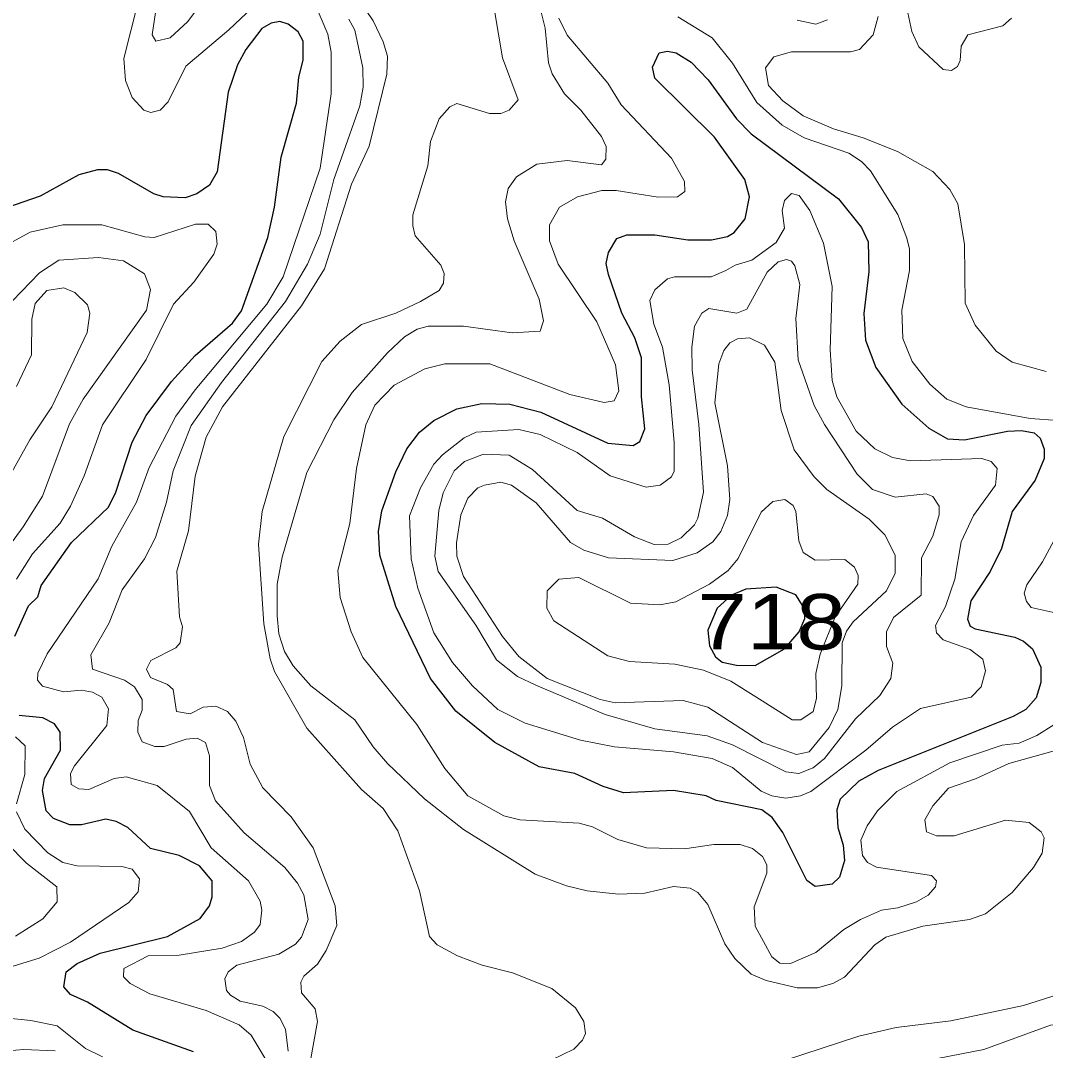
# Model space of a CAD drawing. Extents: x 577 to 602.9, y 7483.8 to 7511.6.
# Drawn here: x 578.057 to 579.535, y 7489.775 to 7491.26 of the extents above; entities that cross this region are included whole.
import ezdxf
from ezdxf.enums import TextEntityAlignment as Align

# ---------------------------------------------------------------- set-up
doc = ezdxf.new("R2010")
doc.units = 0
doc.header["$LTSCALE"] = 0.032
doc.layers.add('1', color=7, linetype='Continuous', lineweight=25)
doc.layers.add('2', color=7, linetype='Continuous', lineweight=13)
doc.layers.add('61', color=7, linetype='Continuous')

msp = doc.modelspace()

# ---------------------------------------------------------------- linework, layer by layer
at = {"layer": '1'}
for points in [[(578.0483, 7490.3726), (578.0682, 7490.4163), (578.0817, 7490.429), (578.0865, 7490.4457), (578.1302, 7490.5078), (578.1835, 7490.5586), (578.1938, 7490.5801), (578.2177, 7490.6525), (578.2376, 7490.6906), (578.2741, 7490.7399), (578.3083, 7490.7773), (578.3624, 7490.8242), (578.3751, 7490.8417), (578.4133, 7490.9475), (578.4228, 7490.9912), (578.4324, 7491.0636), (578.4546, 7491.1415), (578.4578, 7491.1789), (578.4642, 7491.2035), (578.4642, 7491.2306), (578.457, 7491.2441), (578.4427, 7491.2552), (578.4308, 7491.2592), (578.4181, 7491.2568), (578.4045, 7491.2489), (578.3815, 7491.2186), (578.3695, 7491.1964), (578.356, 7491.1574), (578.3401, 7491.0421), (578.329, 7491.023), (578.3107, 7491.0103), (578.294, 7491.0047), (578.2622, 7491.0063), (578.2487, 7491.0103), (578.1978, 7491.0397), (578.1819, 7491.0453), (578.1676, 7491.0453), (578.1405, 7491.0381), (578.0849, 7491.0071), (578.0364, 7490.9904)], [(578.333, 7490.0195), (578.3147, 7490.041), (578.2853, 7490.0561), (578.2439, 7490.0664), (578.2113, 7490.0967), (578.1946, 7490.1054), (578.1795, 7490.1086), (578.1445, 7490.1006), (578.1278, 7490.1006), (578.104, 7490.1094), (578.0936, 7490.1205), (578.0881, 7490.1499), (578.0912, 7490.1674), (578.1143, 7490.208), (578.1135, 7490.2342), (578.1056, 7490.2461), (578.0889, 7490.2549), (578.0547, 7490.2581)], [(578.3059, 7489.773), (578.2185, 7489.804), (578.1533, 7489.8446), (578.1286, 7489.8557), (578.1191, 7489.8668), (578.1222, 7489.8883), (578.1382, 7489.9002), (578.1716, 7489.9154), (578.2686, 7489.9392), (578.3155, 7489.9654), (578.329, 7489.9837), (578.333, 7489.9965), (578.333, 7490.0195)]]:
    msp.add_lwpolyline(points, dxfattribs=at)
for points in [[(579.5003, 7490.6692), (579.5186, 7490.666), (579.5273, 7490.658), (579.5329, 7490.6421), (579.5329, 7490.6286), (579.5202, 7490.5976), (579.4868, 7490.5523), (579.4717, 7490.499), (579.455, 7490.4656), (579.4271, 7490.4235), (579.4224, 7490.3972), (579.4263, 7490.3869), (579.4335, 7490.3829), (579.4907, 7490.371), (579.5035, 7490.3654), (579.5162, 7490.3543), (579.5281, 7490.328), (579.5281, 7490.3058), (579.5218, 7490.2835), (579.5067, 7490.2668), (579.4884, 7490.2565), (579.2935, 7490.1786), (579.2657, 7490.1634), (579.2387, 7490.1372), (579.2339, 7490.1221), (579.2355, 7490.0967), (579.2434, 7490.0712), (579.245, 7490.0489), (579.2379, 7490.0251), (579.2275, 7490.0147), (579.2029, 7490.0116), (579.191, 7490.0203), (579.156, 7490.0895), (579.1409, 7490.111), (579.1258, 7490.1221), (579.0598, 7490.1356), (579.0454, 7490.142), (578.9985, 7490.1499), (578.9262, 7490.1467), (578.8968, 7490.1555), (578.8562, 7490.1746), (578.8045, 7490.1841), (578.7409, 7490.2191), (578.6844, 7490.2644), (578.6479, 7490.3113), (578.5978, 7490.4155), (578.5747, 7490.4895), (578.5731, 7490.5237), (578.5779, 7490.5531), (578.5978, 7490.6095), (578.6137, 7490.6429), (578.632, 7490.6668), (578.6526, 7490.6835), (578.686, 7490.7002), (578.7218, 7490.7081), (578.7624, 7490.7073), (578.8069, 7490.6954), (578.9039, 7490.6509), (578.9405, 7490.6477), (578.95, 7490.6533), (578.9572, 7490.6716), (578.9524, 7490.7177), (578.9524, 7490.7741), (578.9429, 7490.8028), (578.9238, 7490.8386), (578.9047, 7490.8942), (578.9015, 7490.9101), (578.9047, 7490.926), (578.9166, 7490.9459), (578.9309, 7490.9515), (578.9715, 7490.9515), (579.0192, 7490.9443), (579.0534, 7490.9443), (579.0765, 7490.9491), (579.086, 7490.9546), (579.1019, 7490.9745), (579.1083, 7491.0063), (579.1011, 7491.031), (579.0574, 7491.0922), (578.9715, 7491.1773), (578.9683, 7491.1932), (578.9779, 7491.2139), (578.9898, 7491.2163), (579.0025, 7491.2139), (579.024, 7491.2004), (579.0486, 7491.1749), (579.0892, 7491.1185), (579.1107, 7491.097), (579.2363, 7491.0032), (579.2697, 7490.9618), (579.2792, 7490.9411), (579.28, 7490.8982), (579.2729, 7490.8378), (579.2753, 7490.7996), (579.2904, 7490.7598), (579.3277, 7490.7073), (579.3667, 7490.6724), (579.3937, 7490.6573), (579.4184, 7490.6557), (579.4804, 7490.6684)], [(579.0504, 7490.3584), (579.0592, 7490.3427), (579.0685, 7490.3348), (579.0893, 7490.3306), (579.1161, 7490.3302), (579.1584, 7490.3543), (579.1798, 7490.3789), (579.1878, 7490.398), (579.1878, 7490.4115), (579.1751, 7490.4322), (579.1464, 7490.4433), (579.1027, 7490.4402), (579.082, 7490.4314), (579.0614, 7490.4131), (579.0478, 7490.3813)]]:
    msp.add_lwpolyline(points, close=True, dxfattribs=at)
at = {"layer": '2'}
for points in [[(578.4165, 7491.3037), (578.3568, 7491.2473), (578.2948, 7491.1948), (578.2694, 7491.1431), (578.2582, 7491.1312), (578.2447, 7491.128), (578.2344, 7491.1312), (578.2177, 7491.1495), (578.2081, 7491.1741), (578.2057, 7491.2059), (578.2256, 7491.2854)], [(578.7353, 7491.3037), (578.752, 7491.2067), (578.7743, 7491.1463), (578.7616, 7491.1312), (578.7496, 7491.1264), (578.7329, 7491.1264), (578.686, 7491.1407), (578.6757, 7491.1359), (578.6606, 7491.1185), (578.6479, 7491.0859), (578.6439, 7491.0509), (578.6224, 7490.9801), (578.6224, 7490.9642), (578.6256, 7490.9499), (578.663, 7490.9077), (578.6677, 7490.8958), (578.6669, 7490.8815), (578.6606, 7490.8712), (578.6335, 7490.8552), (578.5978, 7490.8386), (578.5485, 7490.8219), (578.5175, 7490.798), (578.4912, 7490.7686), (578.4363, 7490.6604), (578.4053, 7490.5523), (578.3998, 7490.5054), (578.4077, 7490.3901), (578.4165, 7490.34), (578.4228, 7490.3217), (578.4697, 7490.2398), (578.5485, 7490.1515), (578.5795, 7490.1237), (578.6009, 7490.0919), (578.632, 7490.0052), (578.6463, 7489.9392), (578.6574, 7489.9273), (578.6868, 7489.9114)], [(578.4109, 7489.7611), (578.3894, 7489.7969), (578.3719, 7489.812), (578.3242, 7489.8327), (578.2431, 7489.8565), (578.2145, 7489.8716), (578.2049, 7489.8812), (578.2057, 7489.8931), (578.2407, 7489.9114), (578.2853, 7489.9122), (578.3473, 7489.9225), (578.3751, 7489.9321), (578.3942, 7489.9456), (578.4022, 7489.9567), (578.4045, 7489.9774), (578.4022, 7489.9901), (578.3855, 7490.0195), (578.3314, 7490.0672), (578.3004, 7490.1197), (578.2535, 7490.1571), (578.2089, 7490.1698), (578.1914, 7490.1674), (578.1549, 7490.1515), (578.1405, 7490.1523), (578.1294, 7490.1587), (578.1286, 7490.1746), (578.1342, 7490.1857), (578.1811, 7490.2438), (578.1835, 7490.2676), (578.1739, 7490.2843), (578.1604, 7490.2915), (578.1445, 7490.2947), (578.1183, 7490.2923), (578.0881, 7490.3002), (578.0809, 7490.309), (578.0817, 7490.3193), (578.0952, 7490.3471), (578.1684, 7490.4553), (578.1882, 7490.5022), (578.224, 7490.5658), (578.2423, 7490.6159), (578.2805, 7490.6899), (578.3083, 7490.728), (578.4117, 7490.8513), (578.4355, 7490.891), (578.4888, 7491.0477), (578.5047, 7491.155), (578.5047, 7491.2147), (578.5, 7491.2409), (578.4793, 7491.2894)], [(578.4745, 7489.7579), (578.4849, 7489.8167), (578.4817, 7489.835), (578.4618, 7489.8581), (578.461, 7489.8732), (578.465, 7489.882), (578.4849, 7489.8994), (578.4976, 7489.9193), (578.5127, 7489.9551), (578.5103, 7489.9837), (578.4785, 7490.0672), (578.4467, 7490.1118), (578.4061, 7490.1539), (578.3878, 7490.1881), (578.3783, 7490.2263), (578.3672, 7490.2501), (578.3552, 7490.2636), (578.3385, 7490.2716), (578.3202, 7490.27), (578.3012, 7490.2605), (578.2813, 7490.2636), (578.2765, 7490.2954), (578.2686, 7490.3026), (578.2439, 7490.3129), (578.2383, 7490.3249), (578.2447, 7490.3376), (578.2805, 7490.3559), (578.2869, 7490.363), (578.29, 7490.3861), (578.2861, 7490.4004), (578.2821, 7490.4664), (578.2988, 7490.5245), (578.3083, 7490.6032), (578.3242, 7490.6596), (578.3481, 7490.7034), (578.4618, 7490.8489), (578.4952, 7490.9022), (578.5342, 7491.0246), (578.5596, 7491.0795), (578.585, 7491.1829), (578.5858, 7491.2091), (578.5795, 7491.2298), (578.5652, 7491.26), (578.5461, 7491.2886)], [(578.2511, 7491.2719), (578.2463, 7491.2401), (578.2519, 7491.2306), (578.2725, 7491.2353), (578.298, 7491.2592), (578.329, 7491.3013)], [(578.8069, 7491.2743), (578.8133, 7491.2497), (578.818, 7491.1996), (578.8236, 7491.1837), (578.8411, 7491.155), (578.8649, 7491.1312), (578.8944, 7491.093), (578.9015, 7491.0787), (578.9007, 7491.0604), (578.8944, 7491.0525), (578.8451, 7491.0588), (578.8013, 7491.0532), (578.7719, 7491.035), (578.76, 7491.0183), (578.756, 7490.9992), (578.7592, 7490.9745), (578.7687, 7490.9427), (578.8045, 7490.8584), (578.8109, 7490.8274), (578.8061, 7490.8123), (578.7655, 7490.8099), (578.6956, 7490.8195), (578.6447, 7490.8195), (578.6288, 7490.8155), (578.6105, 7490.8044), (578.5858, 7490.7813), (578.5349, 7490.724), (578.5087, 7490.6843), (578.4697, 7490.6087), (578.434, 7490.4863), (578.4268, 7490.4473), (578.4268, 7490.402), (578.4292, 7490.3758), (578.4371, 7490.3503), (578.4499, 7490.3296), (578.4753, 7490.301), (578.5389, 7490.2517), (578.5652, 7490.2127), (578.5858, 7490.1889), (578.6391, 7490.138), (578.6956, 7490.0935), (578.7989, 7490.0291), (578.8443, 7490.0124), (578.8737, 7490.0052), (578.919, 7490.0004), (578.9572, 7490.002), (578.9985, 7490.0116), (579.0224, 7490.0092), (579.0335, 7490.0028), (579.0478, 7489.9853), (579.0725, 7489.9289), (579.0868, 7489.9074), (579.1107, 7489.8851), (579.1321, 7489.8756), (579.1767, 7489.8653), (579.2061, 7489.8653)], [(579.486, 7491.264), (579.4733, 7491.2528), (579.4232, 7491.2401), (579.4136, 7491.2234), (579.412, 7491.2027), (579.408, 7491.194), (579.3993, 7491.1884), (579.3874, 7491.19), (579.3524, 7491.2226), (579.342, 7491.2449), (579.3349, 7491.2783)], [(578.5302, 7491.2624), (578.5389, 7491.2465), (578.5501, 7491.1924), (578.5508, 7491.1646), (578.5461, 7491.1375), (578.5087, 7491.031), (578.4888, 7490.9523), (578.4705, 7490.9093), (578.4387, 7490.8552), (578.3465, 7490.7384), (578.3028, 7490.6763), (578.2765, 7490.6111), (578.267, 7490.5658), (578.2511, 7490.5149), (578.2352, 7490.4839), (578.2034, 7490.4394), (578.1843, 7490.3917), (578.158, 7490.3455), (578.1604, 7490.3249), (578.2065, 7490.309), (578.2209, 7490.2994), (578.232, 7490.2811)], [(578.9954, 7491.062), (578.923, 7491.1391), (578.9039, 7491.1701), (578.8451, 7491.2393), (578.8331, 7491.264)], [(579.0049, 7491.2656), (579.0542, 7491.2353), (579.0836, 7491.1988), (579.1186, 7491.1423), (579.1552, 7491.1097), (579.187, 7491.0914), (579.2514, 7491.0692), (579.2697, 7491.0572), (579.2824, 7491.0437), (579.3222, 7490.9809), (579.3349, 7490.9467), (579.3389, 7490.9308), (579.3389, 7490.8998), (579.3277, 7490.8425), (579.3293, 7490.802), (579.3428, 7490.7686), (579.3683, 7490.736), (579.3929, 7490.7145), (579.4208, 7490.7034), (579.513, 7490.6867), (579.5528, 7490.6835)], [(579.5361, 7490.7543), (579.4868, 7490.7678), (579.4637, 7490.7837), (579.4335, 7490.8211), (579.4192, 7490.8529), (579.4184, 7490.9372), (579.4088, 7490.996), (579.3969, 7491.0167), (579.3723, 7491.0429), (579.3214, 7491.0715), (579.2721, 7491.0914), (579.2291, 7491.1041), (579.1854, 7491.1232), (579.156, 7491.1447), (579.1353, 7491.167), (579.1313, 7491.1924), (579.1433, 7491.2083), (579.1687, 7491.2155), (579.2538, 7491.2155), (579.2665, 7491.2186), (579.2864, 7491.2401), (579.2935, 7491.2664)], [(579.2204, 7491.2616), (579.2037, 7491.2552), (579.1767, 7491.2608)], [(578.5954, 7490.7344), (578.6399, 7490.7582), (578.6685, 7490.7654), (578.7337, 7490.7654), (578.849, 7490.7209), (578.8983, 7490.7097), (578.9127, 7490.7121), (578.9198, 7490.7264), (578.915, 7490.7638), (578.888, 7490.8258), (578.8323, 7490.9093), (578.8196, 7490.9427), (578.8196, 7490.9658), (578.8339, 7490.9912), (578.8602, 7491.0063), (578.8952, 7491.0151), (578.9158, 7491.0151), (578.9763, 7491.0055), (579.0041, 7491.0063), (579.0149, 7491.014), (579.0141, 7491.0282), (578.9954, 7491.062)], [(578.0244, 7490.93), (578.0706, 7490.9554), (578.1175, 7490.9658), (578.1739, 7490.9658), (578.236, 7490.9483), (578.2495, 7490.9475), (578.3091, 7490.9666), (578.3274, 7490.9666), (578.3385, 7490.9562), (578.3401, 7490.9379), (578.3354, 7490.9236), (578.3067, 7490.8831), (578.2773, 7490.8513), (578.2376, 7490.7718), (578.1747, 7490.6771), (578.1485, 7490.604), (578.1286, 7490.5602), (578.1135, 7490.5356), (578.0737, 7490.4911), (578.0507, 7490.4545)], [(578.0451, 7490.856), (578.0841, 7490.8966), (578.1119, 7490.9149), (578.1692, 7490.9189), (578.2049, 7490.9141), (578.2352, 7490.895), (578.2439, 7490.8727), (578.2383, 7490.8425), (578.1469, 7490.7145), (578.127, 7490.6787), (578.0881, 7490.5746), (578.0602, 7490.53), (578.0014, 7490.4497)], [(578.0348, 7490.5928), (578.0698, 7490.6557), (578.1016, 7490.7034), (578.1525, 7490.8107), (578.1564, 7490.8386), (578.1533, 7490.8505), (578.135, 7490.868), (578.1191, 7490.8751), (578.0944, 7490.8712), (578.0777, 7490.8521), (578.0729, 7490.8298), (578.0722, 7490.7781), (578.0507, 7490.7328)], [(579.5472, 7490.2446), (579.5226, 7490.2294), (579.4971, 7490.2183), (579.4725, 7490.2151), (579.3969, 7490.1897), (579.3206, 7490.1483), (579.2927, 7490.1205), (579.2776, 7490.099), (579.2689, 7490.0784), (579.2713, 7490.0561), (579.2784, 7490.0458), (579.2912, 7490.0394), (579.3707, 7490.0275), (579.3778, 7490.0195), (579.3762, 7490.0108), (579.3659, 7489.9988), (579.3492, 7489.9893), (579.3222, 7489.9806), (579.2983, 7489.9774), (579.2681, 7489.9639), (579.2442, 7489.9495), (579.2037, 7489.9161), (579.1671, 7489.9002), (579.152, 7489.901), (579.1401, 7489.9098), (579.1162, 7489.9543), (579.1146, 7489.9821), (579.1329, 7490.0307), (579.1329, 7490.0426), (579.1266, 7490.0545), (579.1122, 7490.0664), (579.0948, 7490.072), (579.0566, 7490.072), (579.0144, 7490.0656), (578.9596, 7490.0672), (578.9182, 7490.0792), (578.8816, 7490.0974), (578.8626, 7490.103), (578.7767, 7490.1078), (578.7536, 7490.1134), (578.7019, 7490.142), (578.6685, 7490.1817), (578.628, 7490.2453), (578.5501, 7490.3416), (578.5334, 7490.3789), (578.5175, 7490.4282), (578.5143, 7490.4672), (578.5318, 7490.5348), (578.5413, 7490.6143), (578.5548, 7490.6771), (578.5675, 7490.7058), (578.5954, 7490.7344)], [(579.5711, 7490.5547), (579.5305, 7490.4799), (579.5082, 7490.4465), (579.5043, 7490.4346), (579.5074, 7490.4227), (579.5146, 7490.4139), (579.5575, 7490.4044)], [(578.232, 7490.2811), (578.232, 7490.266), (578.2264, 7490.2509), (578.2256, 7490.2342), (578.232, 7490.2199), (578.2503, 7490.2135), (578.2638, 7490.2135), (578.2956, 7490.2239), (578.3115, 7490.2255), (578.3234, 7490.2191), (578.329, 7490.2), (578.329, 7490.1571), (578.3377, 7490.1348), (578.3791, 7490.0887), (578.4379, 7490.0386), (578.4562, 7490.0163), (578.465, 7489.9996), (578.4713, 7489.9639), (578.4618, 7489.9384), (578.453, 7489.9281), (578.4292, 7489.9138), (578.3688, 7489.8979), (578.356, 7489.8883), (578.3513, 7489.878), (578.3536, 7489.8613), (578.3592, 7489.8549), (578.3735, 7489.8462), (578.4061, 7489.839), (578.4212, 7489.8311), (578.4308, 7489.8215), (578.4387, 7489.8056), (578.4427, 7489.7738)], [(578.0491, 7490.2271), (578.0634, 7490.2143), (578.0626, 7490.173), (578.0507, 7490.1308)], [(579.5329, 7490.0815), (579.5289, 7490.0903), (579.5114, 7490.1038), (579.4772, 7490.107), (579.4033, 7490.0847), (579.3778, 7490.0847), (579.3635, 7490.0903), (579.3611, 7490.1078), (579.3723, 7490.1277), (579.3953, 7490.1531), (579.4343, 7490.1666), (579.482, 7490.1889), (579.556, 7490.2096)], [(578.0507, 7490.1189), (578.0626, 7490.0943), (578.096, 7490.0601), (578.1175, 7490.0458), (578.1382, 7490.041), (578.2026, 7490.0402), (578.2177, 7490.0362), (578.228, 7490.0227), (578.2264, 7490.0036), (578.2129, 7489.9885), (578.1286, 7489.9313), (578.0833, 7489.9082), (577.9783, 7489.8756)], [(578.0372, 7490.0736), (578.065, 7490.045), (578.1087, 7490.0108), (578.1095, 7489.9893), (578.0889, 7489.9647), (578.0491, 7489.94)], [(579.2061, 7489.8653), (579.2283, 7489.8716), (579.245, 7489.8804), (579.2888, 7489.9273), (579.3047, 7489.9384), (579.358, 7489.9543), (579.4255, 7489.9639), (579.4486, 7489.9718), (579.4868, 7490.0028), (579.5178, 7490.0386), (579.5301, 7490.0595), (579.5329, 7490.0815)], [(578.6868, 7489.9114), (578.7226, 7489.8979), (578.7663, 7489.8867), (578.8228, 7489.8645), (578.857, 7489.8366), (578.8689, 7489.8167), (578.8713, 7489.7993), (578.8673, 7489.7897), (578.8546, 7489.777), (578.8069, 7489.7539)], [(579.1584, 7489.7603), (579.2657, 7489.7953), (579.3198, 7489.808), (579.3985, 7489.8175), (579.5035, 7489.8398), (579.5838, 7489.8653), (579.6156, 7489.8661), (579.6379, 7489.8557), (579.6434, 7489.8438), (579.6466, 7489.7905), (579.6553, 7489.777), (579.6705, 7489.773), (579.7635, 7489.8684), (579.7873, 7489.8756), (579.7985, 7489.8732), (579.8056, 7489.8613), (579.8025, 7489.8048), (579.8168, 7489.7547)], [(578.0054, 7489.8247), (578.0714, 7489.8183), (578.1095, 7489.8104), (578.1501, 7489.7778), (578.1747, 7489.7659)], [(579.6204, 7489.7659), (579.61, 7489.7921), (579.5917, 7489.808), (579.5734, 7489.8144), (579.5424, 7489.8112), (579.4462, 7489.7762), (579.3643, 7489.7603)], [(577.9831, 7489.7698), (578.061, 7489.7762), (578.1063, 7489.7746)]]:
    msp.add_lwpolyline(points, dxfattribs=at)
for points in [[(579.0741, 7490.8998), (579.0876, 7490.9077), (579.1114, 7490.9149), (579.1464, 7490.9403), (579.1584, 7490.961), (579.1552, 7490.9865), (579.1584, 7491.0008), (579.1687, 7491.0111), (579.1798, 7491.0079), (579.1949, 7490.9865), (579.2148, 7490.9395), (579.2275, 7490.8767), (579.2244, 7490.7853), (579.2275, 7490.7415), (579.2339, 7490.7177), (579.2617, 7490.6684), (579.2888, 7490.6429), (579.3142, 7490.6302), (579.3405, 7490.6254), (579.443, 7490.6286), (579.4566, 7490.6246), (579.4653, 7490.6143), (579.4629, 7490.5905), (579.4311, 7490.5467), (579.4136, 7490.5086), (579.4041, 7490.4545), (579.3906, 7490.4155), (579.3762, 7490.3877), (579.3778, 7490.3773), (579.3874, 7490.367), (579.4263, 7490.3535), (579.4446, 7490.3392), (579.4486, 7490.3225), (579.4422, 7490.2994), (579.4279, 7490.2843), (579.3548, 7490.2684), (579.3142, 7490.2414), (579.2761, 7490.208), (579.1965, 7490.1483), (579.1814, 7490.142), (579.1607, 7490.1388), (579.1401, 7490.142), (579.125, 7490.1491), (579.0836, 7490.1833), (579.0542, 7490.196), (578.9985, 7490.2056), (578.9135, 7490.2127), (578.8641, 7490.2223), (578.7846, 7490.2469), (578.7449, 7490.2668), (578.7083, 7490.301), (578.6797, 7490.3344), (578.6526, 7490.3773), (578.6296, 7490.4418), (578.62, 7490.4839), (578.6176, 7490.5459), (578.6335, 7490.5865), (578.6526, 7490.6207), (578.6654, 7490.6342), (578.6964, 7490.6588), (578.7139, 7490.6668), (578.7751, 7490.6708), (578.8061, 7490.6636), (578.8594, 7490.6374), (578.9071, 7490.604), (578.9588, 7490.5873), (578.9794, 7490.5905), (578.9954, 7490.6024), (578.9993, 7490.6103), (578.9993, 7490.6517), (578.9922, 7490.7352), (578.9826, 7490.7893), (578.9699, 7490.8226), (578.9643, 7490.8568), (578.9715, 7490.8719), (578.9898, 7490.8879), (579.0001, 7490.891), (579.0526, 7490.891)], [(578.7997, 7490.3018), (578.7735, 7490.3145), (578.7433, 7490.3384), (578.7131, 7490.3885), (578.659, 7490.4656), (578.6542, 7490.4879), (578.6598, 7490.5539), (578.6662, 7490.5793), (578.6821, 7490.6111), (578.6972, 7490.6246), (578.7242, 7490.635), (578.7616, 7490.6334), (578.795, 7490.6127), (578.8594, 7490.5539), (578.896, 7490.5427), (578.9421, 7490.5157), (578.9707, 7490.5046), (578.9906, 7490.5054), (579.0097, 7490.5141), (579.0288, 7490.5332), (579.0335, 7490.5427), (579.0415, 7490.5801), (579.0351, 7490.6779), (579.0256, 7490.7566), (579.0248, 7490.7893), (579.0288, 7490.8195), (579.0391, 7490.8386), (579.0494, 7490.8449), (579.09, 7490.8386), (579.1043, 7490.8441), (579.1337, 7490.8974), (579.1496, 7490.9125), (579.1615, 7490.9157), (579.1687, 7490.9133), (579.1735, 7490.9069), (579.1806, 7490.8799), (579.1751, 7490.8306), (579.1782, 7490.771), (579.2013, 7490.705), (579.2164, 7490.6779), (579.2633, 7490.6064), (579.2856, 7490.5841), (579.3182, 7490.573), (579.3627, 7490.5777), (579.3723, 7490.5738), (579.3818, 7490.5602), (579.3818, 7490.5475), (579.3723, 7490.5165), (579.3564, 7490.4855), (579.3556, 7490.4314), (579.3158, 7490.3996), (579.3055, 7490.3789), (579.3055, 7490.3575), (579.315, 7490.3336), (579.3118, 7490.3113), (579.2959, 7490.2867), (579.2609, 7490.2533), (579.2164, 7490.196), (579.1997, 7490.1825), (579.179, 7490.1746), (579.1607, 7490.177), (579.0836, 7490.2159), (579.047, 7490.2287), (578.9715, 7490.239), (578.8999, 7490.2597)], [(578.8164, 7490.3113), (578.7751, 7490.3432), (578.752, 7490.3718), (578.6956, 7490.4585), (578.686, 7490.4879), (578.6852, 7490.507), (578.6916, 7490.5475), (578.7019, 7490.5714), (578.7162, 7490.5865), (578.7258, 7490.5905), (578.7496, 7490.5944), (578.7648, 7490.5905), (578.8005, 7490.565), (578.8498, 7490.5078), (578.8689, 7490.4966), (578.9047, 7490.4855), (578.9977, 7490.4815), (579.0327, 7490.4926), (579.055, 7490.5086), (579.0669, 7490.5237), (579.0765, 7490.5467), (579.0796, 7490.5698), (579.0765, 7490.6183), (579.0582, 7490.7089), (579.0637, 7490.7654), (579.0709, 7490.7845), (579.0796, 7490.7956), (579.0908, 7490.8012), (579.1083, 7490.8028), (579.1297, 7490.7924), (579.1448, 7490.7678), (579.1536, 7490.6978), (579.1727, 7490.6413), (579.2013, 7490.6024), (579.2196, 7490.5841), (579.2808, 7490.5412), (579.3031, 7490.5189), (579.3182, 7490.4895), (579.3182, 7490.4632), (579.3055, 7490.4378), (579.2578, 7490.3933), (579.2482, 7490.3797), (579.2419, 7490.363), (579.2411, 7490.301), (579.2355, 7490.2668), (579.2228, 7490.2406), (579.1941, 7490.2056), (579.1759, 7490.2016), (579.1266, 7490.2191), (579.0478, 7490.27), (579.0122, 7490.2795), (578.9142, 7490.2764), (578.8928, 7490.2811)], [(579.117, 7490.2851), (579.1695, 7490.2517), (579.1822, 7490.2517), (579.1997, 7490.2636), (579.2045, 7490.2827), (579.2037, 7490.3185), (579.2101, 7490.3463), (579.2315, 7490.4004), (579.2641, 7490.4473), (579.2649, 7490.46), (579.2594, 7490.472), (579.2458, 7490.4831), (579.2029, 7490.4823), (579.1854, 7490.4934), (579.179, 7490.5101), (579.1751, 7490.5523), (579.1711, 7490.561), (579.1592, 7490.5698), (579.1417, 7490.5666), (579.125, 7490.5515), (579.0916, 7490.4847), (579.0773, 7490.4672), (579.0502, 7490.4473), (579.0017, 7490.4219), (578.9787, 7490.4179), (578.9365, 7490.4203), (578.8618, 7490.4569), (578.8331, 7490.4545), (578.8164, 7490.4378), (578.8156, 7490.4131), (578.826, 7490.3948), (578.9039, 7490.344), (578.9349, 7490.336), (579.0005, 7490.3321), (579.0419, 7490.3235), (579.0812, 7490.3076)]]:
    msp.add_lwpolyline(points, close=True, dxfattribs=at)

# ---------------------------------------------------------------- texts
at = {"layer": '61', "width": 1.2}
msp.add_text('718', height=0.08, dxfattribs=at).set_placement((579.1399, 7490.3533), align=Align.CENTER)

doc.saveas('drawing.dxf')
